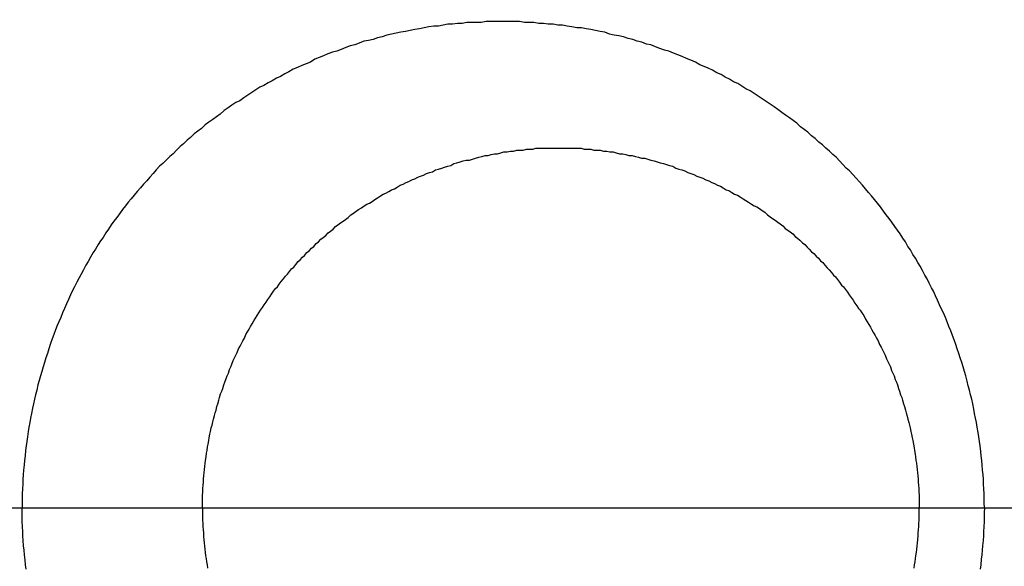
# Model space of a CAD drawing. Header units: millimetres. Extents: x -604189 to 881711, y -381903 to -7297.
# Tile 531 of 656: x -579626 to -579615, y -164030 to -164024. Entities that reach past the tile are written whole.
import ezdxf

# ---------------------------------------------------------------- set-up
doc = ezdxf.new("R2010")
doc.units = ezdxf.units.MM
doc.header["$LTSCALE"] = 100
for name, pattern in [('0.5_0.5', [1, 0.5, -0.5]), ('ACAD_ISO04W100', [30.5, 24, -3, 0.5, -3]), ('CENTER', [2, 1.25, -0.25, 0.25, -0.25])]:
    doc.linetypes.add(name, pattern=pattern)
doc.layers.get('Defpoints').update_dxf_attribs({"color": 30})
doc.layers.add('OPIS', color=7, linetype='Continuous')
doc.layers.add('strop osie', color=80, linetype='ACAD_ISO04W100', lineweight=5)
doc.styles.get("Standard").update_dxf_attribs({"font": 'romans.shx', "width": 0.5})
doc.dimstyles.new('1 50', dxfattribs={"dimtxt": 150, "dimasz": 80, "dimexe": 1, "dimexo": 1, "dimgap": 20, "dimtad": 1, "dimdec": 0, "dimlfac": 0.1, "dimtxsty": 'Standard', "dimblk": 'ARCHTICK', "dimcen": 200, "dimclrd": 2, "dimadec": 1, "dimazin": 0, "dimtfac": 1, "dimtdec": 0, "dimtmove": 0, "dimatfit": 3, "dimldrblk": 'ARCHTICK', "dimfxl": 120, "dimfxlon": 1, "dimtfill": 1, "dimarcsym": 0})

# ---------------------------------------------------------------- blocks, each defined once
blk = doc.blocks.new('_ArchTick')
at = {"layer": 'strop osie', "color": 0, "const_width": 0.15}
blk.add_lwpolyline([(-0.5, -0.5), (0.5, 0.5)], dxfattribs=at)
blk = doc.blocks.new('*D3294')
at = {"layer": 'Defpoints', "color": 0, "linetype": 'ByBlock', "lineweight": 5, "transparency": 16777216}
for p in [(-595783.126, -159420.303), (-593748.924, -159420.303), (-552118.935, -179940.303)]:
    blk.add_point(p, dxfattribs=at)
at = {"layer": 'OPIS', "color": 0, "linetype": 'Continuous', "lineweight": -2, "transparency": 16777216}
for p, q in [((-595723.126, -159420.303), (-595784.126, -159420.303)), ((-595723.126, -179940.303), (-595784.126, -179940.303))]:
    blk.add_line(p, q, dxfattribs=at)
at = {"layer": 'OPIS', "color": 2, "lineweight": -2, "transparency": 16777216}
blk.add_line((-595783.126, -179940.303), (-595783.126, -159420.303), dxfattribs=at)
at = {"layer": 'OPIS', "color": 2, "linetype": 'ByBlock', "lineweight": -2, "transparency": 16777216, "xscale": 80, "yscale": 80, "zscale": 80}
for p, rotation in [((-595783.126, -159420.303), 90), ((-595783.126, -179940.303), 270)]:
    blk.add_blockref('_ArchTick', p, dxfattribs=dict(at, rotation=rotation))
at = {"layer": 'OPIS', "color": 0, "linetype": 'ByBlock', "lineweight": 13, "transparency": 16777216, "insert": (-595878.126, -169680.303), "char_height": 150, "attachment_point": 5, "rotation": 90, "bg_fill": 3, "box_fill_scale": 1.1, "bg_fill_color": 256, "bg_fill_true_color": 13158600, "bg_fill_transparency": 0}
blk.add_mtext('2052', dxfattribs=at)

msp = doc.modelspace()

# ---------------------------------------------------------------- dimensions: what is measured, and where the dimension line sits
at = {"layer": 'OPIS', "color": 0, "linetype": 'ByBlock', "lineweight": 13}
dim = msp.add_linear_dim(base=(-595783.126, -159420.303), p1=(-552118.935, -179940.303), p2=(-593748.924, -159420.303), angle=90, dimstyle='1 50', override={"dimtmove": 1, "dimfxl": 60, "dimarcsym": 1}, dxfattribs=at)
dim.commit()
dim.dimension.update_dxf_attribs({"geometry": '*D3294', "text_midpoint": (-595878.126, -169680.303)})

# ---------------------------------------------------------------- next in the draw order: hatches: boundary and pattern name
at = {"layer": 'OPIS', "linetype": '0.5_0.5', "lineweight": 13}
h = msp.add_hatch(dxfattribs=at)
h.set_pattern_fill('ANSI37', color=0, scale=130)
h.set_pattern_definition([(45, (-597218.54, 256668.8), (-291.85832, 291.85832), []), (135, (-597218.54, 256668.8), (-291.85832, -291.85832), [])])
edge = h.paths.add_edge_path(flags=16)
edge.add_line((-570958.916, -168985.281), (-571058.916, -168985.281))
edge.add_line((-571058.916, -168985.281), (-572598.916, -168985.281))
edge.add_line((-572598.916, -168985.281), (-572598.915, -170470.3))
edge.add_line((-572598.915, -170470.3), (-570825.763, -170470.3))
edge.add_arc((-570508.916, -170339.099), 342.937, 180, 202.49364, ccw=False)
edge.add_arc((-570508.916, -170339.099), 342.937, 90, 180, ccw=False)
edge.add_line((-570508.916, -169996.163), (-570508.916, -169764.704))
edge.add_arc((-570058.916, -168985.281), 900, 180, 240, ccw=False)
edge = h.paths.add_edge_path(flags=17)
edge.add_line((-569358.915, -170085.281), (-569358.916, -168985.281))
edge.add_line((-569358.916, -168985.281), (-569358.917, -168985.281))
edge.add_line((-569358.917, -168985.281), (-569958.916, -168985.281))
edge.add_line((-569958.916, -168985.281), (-570058.916, -168985.281))
edge.add_line((-570058.916, -168985.281), (-570058.916, -168925.281))
edge.add_line((-570058.916, -168925.281), (-569958.916, -168925.281))
edge.add_line((-569958.916, -168925.281), (-569958.916, -168865.281))
edge.add_line((-569958.916, -168865.281), (-569358.916, -168865.281))
edge.add_line((-569358.916, -168865.281), (-569358.917, -166865.281))
edge.add_line((-569358.917, -166865.281), (-574098.917, -166865.286))
edge.add_line((-574098.917, -166865.286), (-574098.914, -171970.3))
edge.add_line((-574098.914, -171970.3), (-572608.913, -171970.3))
edge.add_line((-572608.913, -171970.3), (-571504.913, -170590.3))
edge.add_line((-571504.913, -170590.3), (-572718.915, -170590.3))
edge.add_line((-572718.915, -170590.3), (-572718.916, -168865.281))
edge.add_line((-572718.916, -168865.281), (-571058.916, -168865.281))
edge.add_line((-571058.916, -168865.281), (-571058.916, -168925.281))
edge.add_line((-571058.916, -168925.281), (-570958.916, -168925.281))
edge.add_line((-570958.916, -168925.281), (-570958.916, -168985.281))
edge.add_arc((-570058.916, -168985.281), 900, 180, 240)
edge.add_line((-570508.916, -169764.704), (-570508.916, -169996.163))
edge.add_arc((-570508.916, -170339.099), 342.937, 0, 90, ccw=False)
edge.add_arc((-570508.916, -170339.099), 342.937, 208.97989, 360, ccw=False)
edge.add_line((-570808.913, -170505.253), (-570808.913, -171171.086))
edge.add_arc((-570808.913, -171220.3), 49.214, 0, 90, ccw=False)
edge.add_arc((-570808.913, -171220.3), 49.214, 270, 360, ccw=False)
edge.add_line((-570808.913, -171269.514), (-570808.913, -171970.3))
edge.add_line((-570808.913, -171970.3), (-569358.914, -171970.3))
edge.add_line((-569358.914, -171970.3), (-569358.915, -170085.281))
h.paths.add_polyline_path([(-561118.924, -159870.303), (-590334.655, -159870.303), (-590334.655, -161470.303), (-562318.924, -161470.303), (-562318.924, -172095.292), (-561118.924, -172095.291), (-561118.924, -168350.303), (-552073.919, -168350.303), (-552073.92, -167150.303), (-561118.924, -167150.303)])
h.paths.add_polyline_path([(-572856.927, -169813.68), (-569451.07, -169813.68), (-569451.07, -169408.68), (-572856.927, -169408.68)], flags=16)
at = {"layer": 'OPIS', "linetype": 'ByBlock', "lineweight": 15}
h = msp.add_hatch(dxfattribs=at)
h.set_pattern_fill('ANSI37', color=0, scale=80, angle=45)
h.set_pattern_definition([(90, (-298582.96, 32475.8), (-254, 0), []), (180, (-298582.96, 32475.8), (-3e-14, -254), [])])
edge = h.paths.add_edge_path()
edge.add_arc((-579589.086, -167378.931), 50, 0, 90)
edge.add_line((-579589.086, -167328.931), (-579794.086, -167328.93))
edge.add_arc((-579794.086, -167378.93), 50, 89.9996, 180)
edge.add_line((-579844.086, -167378.93), (-579844.086, -167822.93))
edge.add_arc((-579794.086, -167822.93), 50, 180, 270)
edge.add_line((-579794.086, -167872.93), (-579589.085, -167872.931))
edge.add_arc((-579589.086, -167822.931), 50, 270.0014, 360)
edge.add_line((-579539.086, -167822.931), (-579539.086, -167378.931))
edge = h.paths.add_edge_path()
edge.add_arc((-579589.086, -167378.931), 50, 0, 90)
edge.add_line((-579589.086, -167328.931), (-579794.086, -167328.93))
edge.add_arc((-579794.086, -167378.93), 50, 89.9996, 180)
edge.add_line((-579844.086, -167378.93), (-579844.086, -167822.93))
edge.add_arc((-579794.086, -167822.93), 50, 180, 270)
edge.add_line((-579794.086, -167872.93), (-579589.085, -167872.931))
edge.add_arc((-579589.086, -167822.931), 50, 270.0014, 360)
edge.add_line((-579539.086, -167822.931), (-579539.086, -167378.931))
edge = h.paths.add_edge_path()
edge.add_line((-579899.087, -167300.93), (-579424.086, -167300.93))
edge.add_line((-579424.086, -167300.93), (-579424.086, -167900.93))
edge.add_line((-579424.086, -167900.93), (-579898.789, -167900.93))
edge.add_arc((-579899.086, -167892.935), 8, 180, 272.1285, ccw=False)
edge.add_line((-579907.086, -167892.935), (-579907.086, -167308.93))
edge.add_arc((-579899.086, -167308.93), 8, 90.0036, 180, ccw=False)
h.paths.add_polyline_path([(-581519.932, -164217.829), (-581520.004, -164223.092), (-581520.079, -164228.355), (-581520.156, -164233.617), (-581520.235, -164238.88), (-581520.318, -164244.143), (-581520.402, -164249.406), (-581520.489, -164254.669), (-581520.579, -164259.931), (-581520.671, -164265.194), (-581520.766, -164270.457), (-581520.863, -164275.719), (-581520.962, -164280.982), (-581521.064, -164286.244), (-581521.169, -164291.506), (-581521.276, -164296.769), (-581521.386, -164302.031), (-581521.498, -164307.293), (-581521.613, -164312.556), (-581521.73, -164317.818), (-581521.85, -164323.08), (-581521.972, -164328.342), (-581522.097, -164333.604), (-581522.225, -164338.866), (-581522.355, -164344.127), (-581522.488, -164349.389), (-581522.623, -164354.651), (-581522.76, -164359.913), (-581522.901, -164365.174), (-581523.043, -164370.436), (-581523.189, -164375.697), (-581523.337, -164380.958), (-581523.487, -164386.22), (-581523.64, -164391.481), (-581523.795, -164396.742), (-581523.953, -164402.003), (-581874.489, -164402.003), (-581874.664, -164396.198), (-581874.835, -164390.392), (-581875.003, -164384.587), (-581875.168, -164378.781), (-581875.329, -164372.976), (-581875.488, -164367.17), (-581875.643, -164361.364), (-581875.796, -164355.558), (-581875.945, -164349.752), (-581876.092, -164343.946), (-581876.235, -164338.14), (-581876.375, -164332.334), (-581876.512, -164326.527), (-581876.646, -164320.721), (-581876.777, -164314.914), (-581876.904, -164309.108), (-581877.029, -164303.301), (-581877.151, -164297.495), (-581877.269, -164291.688), (-581877.385, -164285.881), (-581877.497, -164280.074), (-581877.606, -164274.267), (-581877.713, -164268.461), (-581877.816, -164262.653), (-581877.916, -164256.846), (-581878.014, -164251.039), (-581878.108, -164245.232), (-581878.199, -164239.425), (-581878.287, -164233.618), (-581878.372, -164227.81), (-581878.454, -164222.003), (-581878.533, -164216.196), (-581878.609, -164210.388), (-581878.682, -164204.581), (-581878.751, -164198.773), (-581878.818, -164192.966), (-581878.881, -164187.158), (-581878.941, -164181.35), (-581878.997, -164175.543), (-581879.051, -164169.735), (-581879.101, -164163.927), (-581879.147, -164158.12), (-581879.191, -164152.312), (-581879.231, -164146.504), (-581879.267, -164140.696), (-581879.301, -164134.888), (-581879.332, -164129.081), (-581879.361, -164123.273), (-581879.388, -164117.465), (-581879.413, -164111.657), (-581879.437, -164105.849), (-581879.459, -164100.041), (-581879.475, -164094.233), (-581879.48, -164088.425), (-581879.472, -164082.617), (-581879.448, -164076.809), (-581879.406, -164071.002), (-581879.347, -164065.194), (-581879.269, -164059.387), (-581879.171, -164053.58), (-581879.054, -164047.773), (-581878.917, -164041.967), (-581878.759, -164036.161), (-581878.581, -164030.356), (-581878.381, -164024.551), (-581878.159, -164018.747), (-581877.914, -164012.944), (-581877.642, -164007.143), (-581877.341, -164001.342), (-581877.009, -163995.544), (-581876.642, -163989.748), (-581876.238, -163983.954), (-581875.795, -163978.163), (-581875.304, -163972.376), (-581874.753, -163966.594), (-581874.129, -163960.82), (-581873.419, -163955.056), (-581872.605, -163949.306), (-581871.67, -163943.574), (-581870.596, -163937.865), (-581869.362, -163932.188), (-581867.941, -163926.557), (-581866.302, -163920.987), (-581864.416, -163915.495), (-581862.246, -163910.11), (-581859.744, -163904.869), (-581856.869, -163899.824), (-581853.582, -163895.036), (-581849.851, -163890.591), (-581845.671, -163886.563), (-581841.105, -163882.977), (-581836.224, -163879.833), (-581831.097, -163877.106), (-581825.784, -163874.761), (-581820.336, -163872.759), (-581814.785, -163871.064), (-581809.154, -163869.636), (-581803.468, -163868.44), (-581797.747, -163867.44), (-581792, -163866.603), (-581786.235, -163865.9), (-581780.458, -163865.297), (-581774.674, -163864.778), (-581768.884, -163864.334), (-581763.088, -163863.958), (-581757.289, -163863.646), (-581751.486, -163863.39), (-581745.681, -163863.186), (-581739.874, -163863.026), (-581734.068, -163862.906), (-581728.26, -163862.819), (-581722.453, -163862.761), (-581716.645, -163862.725), (-581710.837, -163862.707), (-581705.029, -163862.7), (-581699.221, -163862.698), (-581693.958, -163862.699), (-581688.694, -163862.704), (-581683.431, -163862.718), (-581678.167, -163862.744), (-581672.904, -163862.788), (-581667.641, -163862.852), (-581662.379, -163862.942), (-581657.117, -163863.062), (-581651.856, -163863.215), (-581646.596, -163863.407), (-581641.337, -163863.64), (-581636.081, -163863.919), (-581630.828, -163864.249), (-581625.579, -163864.634), (-581620.334, -163865.078), (-581615.096, -163865.587), (-581609.864, -163866.17), (-581604.645, -163866.847), (-581599.442, -163867.642), (-581594.263, -163868.578), (-581589.115, -163869.676), (-581584.013, -163870.965), (-581578.971, -163872.474), (-581574.009, -163874.23), (-581569.153, -163876.259), (-581564.436, -163878.591), (-581559.896, -163881.253), (-581555.585, -163884.268), (-581551.554, -163887.652), (-581547.857, -163891.394), (-581544.534, -163895.471), (-581541.574, -163899.824), (-581538.952, -163904.387), (-581536.64, -163909.114), (-581534.606, -163913.968), (-581532.817, -163918.918), (-581531.241, -163923.939), (-581529.854, -163929.016), (-581528.636, -163934.137), (-581527.564, -163939.29), (-581526.619, -163944.467), (-581525.784, -163949.663), (-581525.048, -163954.875), (-581524.397, -163960.099), (-581523.818, -163965.33), (-581523.302, -163970.568), (-581522.84, -163975.811), (-581522.421, -163981.058), (-581522.037, -163986.308), (-581521.685, -163991.559), (-581521.363, -163996.813), (-581521.067, -164002.068), (-581520.796, -164007.324), (-581520.549, -164012.582), (-581520.322, -164017.84), (-581520.116, -164023.1), (-581519.928, -164028.36), (-581519.759, -164033.621), (-581519.607, -164038.882), (-581519.472, -164044.144), (-581519.354, -164049.406), (-581519.252, -164054.668), (-581519.166, -164059.931), (-581519.096, -164065.194), (-581519.041, -164070.457), (-581519.001, -164075.72), (-581518.976, -164080.984), (-581518.964, -164086.247), (-581518.964, -164091.51), (-581518.974, -164096.774), (-581518.991, -164102.037), (-581519.012, -164107.301), (-581519.034, -164112.564), (-581519.057, -164117.828), (-581519.081, -164123.091), (-581519.107, -164128.354), (-581519.135, -164133.618), (-581519.165, -164138.881), (-581519.197, -164144.144), (-581519.232, -164149.408), (-581519.269, -164154.671), (-581519.31, -164159.934), (-581519.353, -164165.198), (-581519.399, -164170.461), (-581519.447, -164175.724), (-581519.498, -164180.987), (-581519.552, -164186.25), (-581519.609, -164191.513), (-581519.668, -164196.777), (-581519.73, -164202.04), (-581519.795, -164207.303), (-581519.862, -164212.566)])
h.paths.add_polyline_path([(-582118.924, -164407.051), (-579418.924, -164407.051), (-579418.924, -162910.783), (-582118.924, -162910.783)])
h.paths.add_polyline_path([(-581950.717, -164839.225), (-581944.91, -164839.127), (-581939.103, -164839.033), (-581933.295, -164838.942), (-581927.488, -164838.854), (-581921.681, -164838.769), (-581915.873, -164838.687), (-581910.066, -164838.608), (-581904.259, -164838.532), (-581898.451, -164838.459), (-581892.644, -164838.39), (-581886.836, -164838.323), (-581881.028, -164838.26), (-581875.221, -164838.2), (-581869.413, -164838.144), (-581863.605, -164838.09), (-581857.798, -164838.04), (-581851.99, -164837.994), (-581846.182, -164837.95), (-581840.374, -164837.91), (-581834.567, -164837.874), (-581828.759, -164837.84), (-581822.951, -164837.809), (-581817.143, -164837.78), (-581811.335, -164837.753), (-581805.527, -164837.728), (-581799.719, -164837.704), (-581793.912, -164837.682), (-581788.104, -164837.666), (-581782.296, -164837.661), (-581776.488, -164837.669), (-581770.68, -164837.693), (-581764.872, -164837.735), (-581759.065, -164837.794), (-581753.257, -164837.872), (-581747.45, -164837.97), (-581741.643, -164838.087), (-581735.837, -164838.224), (-581730.031, -164838.382), (-581724.226, -164838.56), (-581718.422, -164838.76), (-581712.618, -164838.982), (-581706.815, -164839.227), (-581701.013, -164839.499), (-581695.213, -164839.8), (-581689.415, -164840.132), (-581683.618, -164840.499), (-581677.825, -164840.903), (-581672.034, -164841.346), (-581666.246, -164841.837), (-581660.465, -164842.388), (-581654.691, -164843.012), (-581648.927, -164843.722), (-581643.176, -164844.536), (-581637.444, -164845.471), (-581631.736, -164846.545), (-581626.059, -164847.779), (-581620.428, -164849.2), (-581614.858, -164850.839), (-581609.366, -164852.725), (-581603.98, -164854.895), (-581598.739, -164857.397), (-581593.694, -164860.272), (-581588.906, -164863.559), (-581584.462, -164867.29), (-581580.433, -164871.47), (-581576.847, -164876.036), (-581573.704, -164880.917), (-581570.976, -164886.044), (-581568.631, -164891.357), (-581566.63, -164896.805), (-581564.934, -164902.356), (-581563.507, -164907.987), (-581562.31, -164913.673), (-581561.31, -164919.394), (-581560.474, -164925.141), (-581559.77, -164930.906), (-581559.168, -164936.683), (-581558.648, -164942.467), (-581558.204, -164948.257), (-581557.829, -164954.053), (-581557.516, -164959.852), (-581557.261, -164965.655), (-581557.056, -164971.46), (-581556.897, -164977.267), (-581556.776, -164983.073), (-581556.69, -164988.881), (-581556.631, -164994.688), (-581556.596, -165000.496), (-581556.577, -165006.304), (-581556.57, -165012.112), (-581556.569, -165017.92), (-581556.57, -165023.183), (-581556.575, -165028.447), (-581556.588, -165033.71), (-581556.615, -165038.974), (-581556.658, -165044.237), (-581556.723, -165049.5), (-581556.813, -165054.762), (-581556.932, -165060.024), (-581557.086, -165065.285), (-581557.277, -165070.545), (-581557.51, -165075.804), (-581557.79, -165081.06), (-581558.119, -165086.313), (-581558.504, -165091.562), (-581558.949, -165096.807), (-581559.458, -165102.045), (-581560.04, -165107.276), (-581560.717, -165112.496), (-581561.513, -165117.699), (-581562.448, -165122.878), (-581563.547, -165128.026), (-581564.836, -165133.128), (-581566.345, -165138.17), (-581568.1, -165143.132), (-581570.129, -165147.988), (-581572.461, -165152.705), (-581575.123, -165157.245), (-581578.139, -165161.556), (-581581.522, -165165.587), (-581585.265, -165169.284), (-581589.342, -165172.607), (-581593.694, -165175.567), (-581598.257, -165178.189), (-581602.985, -165180.501), (-581607.838, -165182.535), (-581612.788, -165184.324), (-581617.81, -165185.9), (-581622.887, -165187.287), (-581628.007, -165188.505), (-581633.16, -165189.577), (-581638.337, -165190.522), (-581643.534, -165191.357), (-581648.746, -165192.093), (-581653.969, -165192.744), (-581659.201, -165193.323), (-581664.439, -165193.839), (-581669.682, -165194.301), (-581674.929, -165194.72), (-581680.178, -165195.104), (-581685.43, -165195.456), (-581690.683, -165195.778), (-581695.938, -165196.074), (-581701.195, -165196.345), (-581706.452, -165196.592), (-581711.711, -165196.819), (-581716.97, -165197.025), (-581722.23, -165197.213), (-581727.491, -165197.382), (-581732.752, -165197.534), (-581738.014, -165197.669), (-581743.276, -165197.787), (-581748.539, -165197.889), (-581753.801, -165197.975), (-581759.064, -165198.045), (-581764.327, -165198.1), (-581769.591, -165198.14), (-581774.854, -165198.165), (-581780.118, -165198.177), (-581785.381, -165198.177), (-581790.644, -165198.167), (-581795.908, -165198.15), (-581801.171, -165198.129), (-581806.435, -165198.107), (-581811.698, -165198.084), (-581816.961, -165198.06), (-581822.225, -165198.034), (-581827.488, -165198.006), (-581832.752, -165197.976), (-581838.015, -165197.944), (-581843.278, -165197.909), (-581848.541, -165197.872), (-581853.805, -165197.831), (-581859.068, -165197.788), (-581864.331, -165197.742), (-581869.594, -165197.694), (-581874.858, -165197.643), (-581880.121, -165197.589), (-581885.384, -165197.532), (-581890.647, -165197.473), (-581895.91, -165197.411), (-581901.173, -165197.346), (-581906.436, -165197.279), (-581911.699, -165197.209), (-581916.962, -165197.137), (-581922.225, -165197.062), (-581927.488, -165196.985), (-581932.751, -165196.906), (-581938.014, -165196.823), (-581943.276, -165196.739), (-581948.539, -165196.652), (-581953.802, -165196.562), (-581959.064, -165196.47), (-581964.327, -165196.375), (-581969.59, -165196.278), (-581974.852, -165196.179), (-581980.115, -165196.077), (-581985.377, -165195.972), (-581990.639, -165195.865), (-581995.902, -165195.755), (-582001.164, -165195.643), (-582006.426, -165195.528), (-582011.688, -165195.411), (-582016.95, -165195.291), (-582022.212, -165195.169), (-582027.474, -165195.044), (-582032.736, -165194.916), (-582037.998, -165194.786), (-582043.26, -165194.653), (-582048.521, -165194.518), (-582053.783, -165194.381), (-582059.045, -165194.24), (-582064.306, -165194.098), (-582069.568, -165193.952), (-582074.829, -165193.804), (-582080.09, -165193.654), (-582085.351, -165193.501), (-582090.613, -165193.346), (-582095.874, -165193.188), (-582095.874, -164842.652), (-582090.068, -164842.477), (-582084.263, -164842.306), (-582078.457, -164842.138), (-582072.652, -164841.973), (-582066.846, -164841.812), (-582061.04, -164841.653), (-582055.235, -164841.498), (-582049.429, -164841.345), (-582043.623, -164841.196), (-582037.817, -164841.049), (-582032.01, -164840.906), (-582026.204, -164840.766), (-582020.398, -164840.629), (-582014.591, -164840.495), (-582008.785, -164840.364), (-582002.978, -164840.237), (-581997.172, -164840.112), (-581991.365, -164839.99), (-581985.558, -164839.872), (-581979.752, -164839.756), (-581973.945, -164839.644), (-581968.138, -164839.535), (-581962.331, -164839.428), (-581956.524, -164839.325)])
edge = h.paths.add_edge_path()
edge.add_arc((-581748.924, -162268.543), 50, 0, 90.0004)
edge.add_line((-581748.924, -162218.543), (-581953.924, -162218.545))
edge.add_arc((-581953.924, -162268.545), 50, 90.0009, 180)
edge.add_line((-582003.924, -162268.545), (-582003.924, -162712.545))
edge.add_arc((-581953.924, -162712.545), 50, 180, 270.0022)
edge.add_line((-581953.922, -162762.545), (-581748.923, -162762.543))
edge.add_arc((-581748.924, -162712.543), 50, 270.0009, 360)
edge.add_line((-581698.924, -162712.543), (-581698.924, -162268.543))
edge = h.paths.add_edge_path()
edge.add_arc((-581748.924, -161668.543), 50, 0, 90.0004)
edge.add_line((-581748.924, -161618.543), (-581953.924, -161618.545))
edge.add_arc((-581953.924, -161668.545), 50, 90.0009, 180)
edge.add_line((-582003.924, -161668.545), (-582003.924, -162112.545))
edge.add_arc((-581953.924, -162112.545), 50, 180, 270.0022)
edge.add_line((-581953.922, -162162.545), (-581748.923, -162162.543))
edge.add_arc((-581748.924, -162112.543), 50, 270.0009, 360)
edge.add_line((-581698.924, -162112.543), (-581698.924, -161668.543))
h.paths.add_polyline_path([(-582118.924, -162790.543), (-579418.924, -162790.543), (-579418.924, -161590.543), (-582118.924, -161590.543)])
edge = h.paths.add_edge_path()
edge.add_arc((-579794.086, -168270.003), 50, 89.9996, 180)
edge.add_line((-579844.086, -168270.003), (-579844.086, -168714.003))
edge.add_arc((-579794.086, -168714.003), 50, 180, 270)
edge.add_line((-579794.086, -168764.003), (-579589.085, -168764.004))
edge.add_arc((-579589.086, -168714.004), 50, 270.0014, 360)
edge.add_line((-579539.086, -168714.004), (-579539.086, -168270.004))
edge.add_arc((-579589.086, -168270.004), 50, 0, 90)
edge.add_line((-579589.086, -168220.004), (-579794.086, -168220.003))
edge = h.paths.add_edge_path()
edge.add_arc((-579589.086, -169161.078), 50, 0, 90)
edge.add_line((-579589.086, -169111.078), (-579794.086, -169111.076))
edge.add_arc((-579794.086, -169161.076), 50, 89.9996, 180)
edge.add_line((-579844.086, -169161.076), (-579844.086, -169605.076))
edge.add_arc((-579794.086, -169605.076), 50, 180, 270)
edge.add_line((-579794.086, -169655.076), (-579589.085, -169655.078))
edge.add_arc((-579589.086, -169605.078), 50, 270.0014, 360)
edge.add_line((-579539.086, -169605.078), (-579539.086, -169161.078))
edge = h.paths.add_edge_path()
edge.add_arc((-579794.086, -170052.15), 50, 89.9996, 180)
edge.add_line((-579844.086, -170052.15), (-579844.086, -170496.15))
edge.add_arc((-579794.086, -170496.15), 50, 180, 270)
edge.add_line((-579794.086, -170546.15), (-579589.085, -170546.151))
edge.add_arc((-579589.086, -170496.151), 50, 270.0014, 360)
edge.add_line((-579539.086, -170496.151), (-579539.086, -170052.151))
edge.add_arc((-579589.086, -170052.151), 50, 0, 90)
edge.add_line((-579589.086, -170002.151), (-579794.086, -170002.15))
edge = h.paths.add_edge_path()
edge.add_arc((-579794.086, -170943.223), 50, 89.9996, 180)
edge.add_line((-579844.086, -170943.223), (-579844.086, -171387.223))
edge.add_arc((-579794.086, -171387.223), 50, 180, 270)
edge.add_line((-579794.086, -171437.223), (-579589.085, -171437.224))
edge.add_arc((-579589.086, -171387.224), 50, 270.0014, 360)
edge.add_line((-579539.086, -171387.224), (-579539.086, -170943.224))
edge.add_arc((-579589.086, -170943.224), 50, 0, 90)
edge.add_line((-579589.086, -170893.224), (-579794.086, -170893.223))
h.paths.add_polyline_path([(-579418.924, -164527.291), (-582118.924, -164527.291), (-582118.924, -171970.3), (-579418.924, -171970.3)])

# ---------------------------------------------------------------- next in the draw order: linework, layer by layer
at = {"color": 0}
for points in [[(-579615.027, -164029.4, 0), (-579615.028, -164029.34, 0), (-579615.029, -164029.29, 0), (-579615.03, -164029.24, 0), (-579615.033, -164029.19, 0), (-579615.035, -164029.13, 0), (-579615.038, -164029.08, 0), (-579615.042, -164029.03, 0), (-579615.046, -164028.98, 0), (-579615.051, -164028.92, 0), (-579615.056, -164028.87, 0), (-579615.061, -164028.82, 0), (-579615.068, -164028.77, 0), (-579615.074, -164028.71, 0), (-579615.081, -164028.66, 0), (-579615.089, -164028.61, 0), (-579615.097, -164028.56, 0), (-579615.106, -164028.5, 0), (-579615.115, -164028.45, 0), (-579615.125, -164028.4, 0), (-579615.135, -164028.35, 0), (-579615.145, -164028.3, 0), (-579615.157, -164028.24, 0), (-579615.168, -164028.19, 0), (-579615.18, -164028.14, 0), (-579615.193, -164028.09, 0), (-579615.206, -164028.04, 0), (-579615.22, -164027.99, 0), (-579615.234, -164027.93, 0), (-579615.248, -164027.88, 0), (-579615.264, -164027.83, 0), (-579615.279, -164027.78, 0), (-579615.295, -164027.73, 0), (-579615.312, -164027.68, 0), (-579615.329, -164027.63, 0), (-579615.346, -164027.58, 0), (-579615.364, -164027.53, 0), (-579615.383, -164027.48, 0), (-579615.402, -164027.43, 0), (-579615.421, -164027.38, 0), (-579615.441, -164027.33, 0), (-579615.461, -164027.28, 0), (-579615.482, -164027.23, 0), (-579615.503, -164027.19, 0), (-579615.525, -164027.14, 0), (-579615.547, -164027.09, 0), (-579615.57, -164027.04, 0), (-579615.593, -164026.99, 0), (-579615.617, -164026.95, 0), (-579615.641, -164026.9, 0), (-579615.665, -164026.85, 0), (-579615.69, -164026.81, 0), (-579615.716, -164026.76, 0), (-579615.742, -164026.71, 0), (-579615.768, -164026.67, 0), (-579615.795, -164026.62, 0), (-579615.822, -164026.58, 0), (-579615.85, -164026.53, 0), (-579615.878, -164026.49, 0), (-579615.906, -164026.44, 0), (-579615.935, -164026.4, 0), (-579615.965, -164026.35, 0), (-579615.995, -164026.31, 0), (-579616.025, -164026.27, 0), (-579616.056, -164026.22, 0), (-579616.087, -164026.18, 0), (-579616.118, -164026.14, 0), (-579616.15, -164026.1, 0), (-579616.183, -164026.05, 0), (-579616.215, -164026.01, 0), (-579616.248, -164025.97, 0), (-579616.282, -164025.93, 0), (-579616.316, -164025.89, 0), (-579616.35, -164025.85, 0), (-579616.385, -164025.81, 0), (-579616.42, -164025.77, 0), (-579616.455, -164025.73, 0), (-579616.491, -164025.69, 0), (-579616.527, -164025.65, 0), (-579616.564, -164025.62, 0), (-579616.601, -164025.58, 0), (-579616.638, -164025.54, 0), (-579616.676, -164025.5, 0), (-579616.714, -164025.47, 0), (-579616.752, -164025.43, 0), (-579616.791, -164025.4, 0), (-579616.83, -164025.36, 0), (-579616.87, -164025.33, 0), (-579616.909, -164025.29, 0), (-579616.949, -164025.26, 0), (-579616.99, -164025.22, 0), (-579617.031, -164025.19, 0), (-579617.072, -164025.16, 0), (-579617.113, -164025.12, 0), (-579617.155, -164025.09, 0), (-579617.197, -164025.06, 0), (-579617.239, -164025.03, 0), (-579617.282, -164025, 0), (-579617.325, -164024.97, 0), (-579617.368, -164024.94, 0), (-579617.412, -164024.91, 0), (-579617.456, -164024.88, 0), (-579617.5, -164024.85, 0), (-579617.545, -164024.82, 0), (-579617.589, -164024.79, 0), (-579617.634, -164024.76, 0), (-579617.68, -164024.74, 0), (-579617.725, -164024.71, 0), (-579617.771, -164024.68, 0), (-579617.817, -164024.66, 0), (-579617.864, -164024.63, 0), (-579617.91, -164024.61, 0), (-579617.957, -164024.58, 0), (-579618.004, -164024.56, 0), (-579618.051, -164024.53, 0), (-579618.099, -164024.51, 0), (-579618.147, -164024.49, 0), (-579618.195, -164024.47, 0), (-579618.243, -164024.44, 0), (-579618.292, -164024.42, 0), (-579618.34, -164024.4, 0), (-579618.389, -164024.38, 0), (-579618.438, -164024.36, 0), (-579618.488, -164024.34, 0), (-579618.537, -164024.32, 0), (-579618.587, -164024.31, 0), (-579618.637, -164024.29, 0), (-579618.687, -164024.27, 0), (-579618.737, -164024.25, 0), (-579618.788, -164024.24, 0), (-579618.838, -164024.22, 0), (-579618.889, -164024.21, 0), (-579618.94, -164024.19, 0), (-579618.991, -164024.18, 0), (-579619.043, -164024.16, 0), (-579619.094, -164024.15, 0), (-579619.146, -164024.14, 0), (-579619.197, -164024.13, 0), (-579619.249, -164024.11, 0), (-579619.301, -164024.1, 0), (-579619.354, -164024.09, 0), (-579619.406, -164024.08, 0), (-579619.458, -164024.07, 0), (-579619.511, -164024.06, 0), (-579619.563, -164024.06, 0), (-579619.616, -164024.05, 0), (-579619.668, -164024.04, 0), (-579619.721, -164024.03, 0), (-579619.774, -164024.03, 0), (-579619.827, -164024.02, 0), (-579619.88, -164024.02, 0), (-579619.933, -164024.01, 0), (-579619.986, -164024.01, 0), (-579620.039, -164024, 0), (-579620.093, -164024, 0), (-579620.146, -164024, 0), (-579620.199, -164023.99, 0), (-579620.252, -164023.99, 0), (-579620.306, -164023.99, 0), (-579620.359, -164023.99, 0), (-579620.412, -164023.99, 0), (-579620.466, -164023.99, 0), (-579620.519, -164023.99, 0), (-579620.572, -164023.99, 0), (-579620.625, -164024, 0), (-579620.679, -164024, 0), (-579620.732, -164024, 0), (-579620.785, -164024, 0), (-579620.838, -164024.01, 0), (-579620.891, -164024.01, 0), (-579620.944, -164024.02, 0), (-579620.997, -164024.02, 0), (-579621.05, -164024.03, 0), (-579621.103, -164024.04, 0), (-579621.155, -164024.04, 0), (-579621.208, -164024.05, 0), (-579621.26, -164024.06, 0), (-579621.313, -164024.07, 0), (-579621.365, -164024.08, 0), (-579621.417, -164024.09, 0), (-579621.469, -164024.1, 0), (-579621.521, -164024.11, 0), (-579621.573, -164024.12, 0), (-579621.625, -164024.13, 0), (-579621.677, -164024.14, 0), (-579621.728, -164024.16, 0), (-579621.779, -164024.17, 0), (-579621.83, -164024.19, 0), (-579621.881, -164024.2, 0), (-579621.932, -164024.21, 0), (-579621.983, -164024.23, 0), (-579622.033, -164024.25, 0), (-579622.083, -164024.26, 0), (-579622.133, -164024.28, 0), (-579622.183, -164024.3, 0), (-579622.233, -164024.32, 0), (-579622.282, -164024.33, 0), (-579622.332, -164024.35, 0), (-579622.381, -164024.37, 0), (-579622.43, -164024.39, 0), (-579622.478, -164024.41, 0), (-579622.527, -164024.44, 0), (-579622.575, -164024.46, 0), (-579622.623, -164024.48, 0), (-579622.671, -164024.5, 0), (-579622.718, -164024.52, 0), (-579622.766, -164024.55, 0), (-579622.813, -164024.57, 0), (-579622.859, -164024.6, 0), (-579622.906, -164024.62, 0), (-579622.952, -164024.65, 0), (-579622.998, -164024.67, 0), (-579623.044, -164024.7, 0), (-579623.09, -164024.72, 0), (-579623.135, -164024.75, 0), (-579623.18, -164024.78, 0), (-579623.225, -164024.81, 0), (-579623.269, -164024.84, 0), (-579623.313, -164024.87, 0), (-579623.357, -164024.89, 0), (-579623.401, -164024.92, 0), (-579623.444, -164024.95, 0), (-579623.487, -164024.98, 0), (-579623.53, -164025.02, 0), (-579623.572, -164025.05, 0), (-579623.614, -164025.08, 0), (-579623.656, -164025.11, 0), (-579623.697, -164025.14, 0), (-579623.738, -164025.18, 0), (-579623.779, -164025.21, 0), (-579623.819, -164025.24, 0), (-579623.86, -164025.28, 0), (-579623.899, -164025.31, 0), (-579623.939, -164025.35, 0), (-579623.978, -164025.38, 0), (-579624.017, -164025.42, 0), (-579624.055, -164025.46, 0), (-579624.093, -164025.49, 0), (-579624.131, -164025.53, 0), (-579624.168, -164025.57, 0), (-579624.205, -164025.6, 0), (-579624.242, -164025.64, 0), (-579624.278, -164025.68, 0), (-579624.314, -164025.72, 0), (-579624.349, -164025.76, 0), (-579624.384, -164025.8, 0), (-579624.419, -164025.84, 0), (-579624.453, -164025.88, 0), (-579624.487, -164025.92, 0), (-579624.52, -164025.96, 0), (-579624.554, -164026, 0), (-579624.586, -164026.04, 0), (-579624.619, -164026.08, 0), (-579624.651, -164026.13, 0), (-579624.682, -164026.17, 0), (-579624.713, -164026.21, 0), (-579624.744, -164026.25, 0), (-579624.774, -164026.3, 0), (-579624.804, -164026.34, 0), (-579624.833, -164026.39, 0), (-579624.862, -164026.43, 0), (-579624.89, -164026.47, 0), (-579624.918, -164026.52, 0), (-579624.946, -164026.56, 0), (-579624.973, -164026.61, 0), (-579625, -164026.66, 0), (-579625.026, -164026.7, 0), (-579625.052, -164026.75, 0), (-579625.077, -164026.8, 0), (-579625.102, -164026.84, 0), (-579625.127, -164026.89, 0), (-579625.151, -164026.94, 0), (-579625.174, -164026.98, 0), (-579625.197, -164027.03, 0), (-579625.22, -164027.08, 0), (-579625.242, -164027.13, 0), (-579625.264, -164027.18, 0), (-579625.285, -164027.23, 0), (-579625.305, -164027.28, 0), (-579625.326, -164027.33, 0), (-579625.345, -164027.37, 0), (-579625.365, -164027.42, 0), (-579625.384, -164027.47, 0), (-579625.402, -164027.52, 0), (-579625.42, -164027.57, 0), (-579625.437, -164027.63, 0), (-579625.454, -164027.68, 0), (-579625.471, -164027.73, 0), (-579625.487, -164027.78, 0), (-579625.502, -164027.83, 0), (-579625.517, -164027.88, 0), (-579625.532, -164027.93, 0), (-579625.546, -164027.98, 0), (-579625.559, -164028.03, 0), (-579625.572, -164028.09, 0), (-579625.585, -164028.14, 0), (-579625.597, -164028.19, 0), (-579625.609, -164028.24, 0), (-579625.62, -164028.29, 0), (-579625.63, -164028.35, 0), (-579625.64, -164028.4, 0), (-579625.65, -164028.45, 0), (-579625.659, -164028.5, 0), (-579625.668, -164028.55, 0), (-579625.676, -164028.61, 0), (-579625.683, -164028.66, 0), (-579625.691, -164028.71, 0), (-579625.697, -164028.76, 0), (-579625.703, -164028.82, 0), (-579625.709, -164028.87, 0), (-579625.714, -164028.92, 0), (-579625.718, -164028.98, 0), (-579625.722, -164029.03, 0), (-579625.726, -164029.08, 0), (-579625.729, -164029.13, 0), (-579625.731, -164029.19, 0), (-579625.733, -164029.24, 0), (-579625.735, -164029.29, 0), (-579625.736, -164029.34, 0), (-579625.736, -164029.4, 0)], [(-579623.728, -164029.4, 0), (-579623.728, -164029.36, 0), (-579623.728, -164029.33, 0), (-579623.727, -164029.29, 0), (-579623.726, -164029.26, 0), (-579623.724, -164029.22, 0), (-579623.723, -164029.18, 0), (-579623.721, -164029.15, 0), (-579623.718, -164029.11, 0), (-579623.715, -164029.08, 0), (-579623.712, -164029.04, 0), (-579623.709, -164029.01, 0), (-579623.705, -164028.97, 0), (-579623.701, -164028.94, 0), (-579623.697, -164028.9, 0), (-579623.693, -164028.87, 0), (-579623.688, -164028.83, 0), (-579623.682, -164028.79, 0), (-579623.677, -164028.76, 0), (-579623.671, -164028.72, 0), (-579623.665, -164028.69, 0), (-579623.659, -164028.65, 0), (-579623.652, -164028.62, 0), (-579623.645, -164028.58, 0), (-579623.637, -164028.55, 0), (-579623.63, -164028.51, 0), (-579623.622, -164028.48, 0), (-579623.614, -164028.44, 0), (-579623.605, -164028.41, 0), (-579623.596, -164028.37, 0), (-579623.587, -164028.34, 0), (-579623.577, -164028.31, 0), (-579623.568, -164028.27, 0), (-579623.558, -164028.24, 0), (-579623.547, -164028.2, 0), (-579623.537, -164028.17, 0), (-579623.526, -164028.13, 0), (-579623.514, -164028.1, 0), (-579623.503, -164028.07, 0), (-579623.491, -164028.03, 0), (-579623.479, -164028, 0), (-579623.466, -164027.96, 0), (-579623.454, -164027.93, 0), (-579623.44, -164027.9, 0), (-579623.427, -164027.86, 0), (-579623.414, -164027.83, 0), (-579623.4, -164027.8, 0), (-579623.385, -164027.76, 0), (-579623.371, -164027.73, 0), (-579623.356, -164027.7, 0), (-579623.341, -164027.67, 0), (-579623.326, -164027.63, 0), (-579623.31, -164027.6, 0), (-579623.294, -164027.57, 0), (-579623.278, -164027.54, 0), (-579623.261, -164027.51, 0), (-579623.245, -164027.47, 0), (-579623.228, -164027.44, 0), (-579623.21, -164027.41, 0), (-579623.193, -164027.38, 0), (-579623.175, -164027.35, 0), (-579623.156, -164027.32, 0), (-579623.138, -164027.29, 0), (-579623.119, -164027.26, 0), (-579623.1, -164027.23, 0), (-579623.081, -164027.2, 0), (-579623.061, -164027.17, 0), (-579623.041, -164027.14, 0), (-579623.021, -164027.11, 0), (-579623.001, -164027.08, 0), (-579622.98, -164027.05, 0), (-579622.959, -164027.02, 0), (-579622.938, -164026.99, 0), (-579622.917, -164026.96, 0), (-579622.895, -164026.94, 0), (-579622.873, -164026.91, 0), (-579622.851, -164026.88, 0), (-579622.828, -164026.85, 0), (-579622.806, -164026.82, 0), (-579622.783, -164026.8, 0), (-579622.76, -164026.77, 0), (-579622.736, -164026.74, 0), (-579622.713, -164026.72, 0), (-579622.689, -164026.69, 0), (-579622.665, -164026.66, 0), (-579622.64, -164026.64, 0), (-579622.616, -164026.61, 0), (-579622.591, -164026.59, 0), (-579622.566, -164026.56, 0), (-579622.54, -164026.54, 0), (-579622.515, -164026.51, 0), (-579622.489, -164026.49, 0), (-579622.463, -164026.46, 0), (-579622.437, -164026.44, 0), (-579622.41, -164026.41, 0), (-579622.384, -164026.39, 0), (-579622.357, -164026.37, 0), (-579622.33, -164026.34, 0), (-579622.303, -164026.32, 0), (-579622.275, -164026.3, 0), (-579622.248, -164026.27, 0), (-579622.22, -164026.25, 0), (-579622.192, -164026.23, 0), (-579622.163, -164026.21, 0), (-579622.135, -164026.19, 0), (-579622.106, -164026.17, 0), (-579622.077, -164026.14, 0), (-579622.048, -164026.12, 0), (-579622.019, -164026.1, 0), (-579621.99, -164026.08, 0), (-579621.96, -164026.06, 0), (-579621.93, -164026.04, 0), (-579621.9, -164026.02, 0), (-579621.87, -164026.01, 0), (-579621.84, -164025.99, 0), (-579621.81, -164025.97, 0), (-579621.779, -164025.95, 0), (-579621.748, -164025.93, 0), (-579621.717, -164025.91, 0), (-579621.686, -164025.9, 0), (-579621.655, -164025.88, 0), (-579621.623, -164025.86, 0), (-579621.591, -164025.85, 0), (-579621.56, -164025.83, 0), (-579621.528, -164025.81, 0), (-579621.496, -164025.8, 0), (-579621.463, -164025.78, 0), (-579621.431, -164025.77, 0), (-579621.399, -164025.75, 0), (-579621.366, -164025.74, 0), (-579621.333, -164025.72, 0), (-579621.3, -164025.71, 0), (-579621.267, -164025.7, 0), (-579621.234, -164025.68, 0), (-579621.201, -164025.67, 0), (-579621.167, -164025.66, 0), (-579621.134, -164025.64, 0), (-579621.1, -164025.63, 0), (-579621.066, -164025.62, 0), (-579621.033, -164025.61, 0), (-579620.999, -164025.6, 0), (-579620.965, -164025.59, 0), (-579620.93, -164025.57, 0), (-579620.896, -164025.56, 0), (-579620.862, -164025.55, 0), (-579620.827, -164025.54, 0), (-579620.793, -164025.53, 0), (-579620.758, -164025.53, 0), (-579620.724, -164025.52, 0), (-579620.689, -164025.51, 0), (-579620.654, -164025.5, 0), (-579620.619, -164025.49, 0), (-579620.584, -164025.48, 0), (-579620.549, -164025.48, 0), (-579620.514, -164025.47, 0), (-579620.479, -164025.46, 0), (-579620.444, -164025.46, 0), (-579620.408, -164025.45, 0), (-579620.373, -164025.44, 0), (-579620.337, -164025.44, 0), (-579620.302, -164025.43, 0), (-579620.266, -164025.43, 0), (-579620.231, -164025.42, 0), (-579620.195, -164025.42, 0), (-579620.16, -164025.42, 0), (-579620.124, -164025.41, 0), (-579620.088, -164025.41, 0), (-579620.053, -164025.41, 0), (-579620.017, -164025.4, 0), (-579619.981, -164025.4, 0), (-579619.945, -164025.4, 0), (-579619.91, -164025.4, 0), (-579619.874, -164025.4, 0), (-579619.838, -164025.4, 0), (-579619.802, -164025.4, 0), (-579619.766, -164025.4, 0), (-579619.73, -164025.4, 0), (-579619.695, -164025.4, 0), (-579619.659, -164025.4, 0), (-579619.623, -164025.4, 0), (-579619.587, -164025.4, 0), (-579619.551, -164025.4, 0), (-579619.515, -164025.4, 0), (-579619.48, -164025.41, 0), (-579619.444, -164025.41, 0), (-579619.408, -164025.41, 0), (-579619.372, -164025.42, 0), (-579619.337, -164025.42, 0), (-579619.301, -164025.42, 0), (-579619.265, -164025.43, 0), (-579619.23, -164025.43, 0), (-579619.194, -164025.44, 0), (-579619.159, -164025.44, 0), (-579619.123, -164025.45, 0), (-579619.088, -164025.46, 0), (-579619.052, -164025.46, 0), (-579619.017, -164025.47, 0), (-579618.982, -164025.48, 0), (-579618.946, -164025.48, 0), (-579618.911, -164025.49, 0), (-579618.876, -164025.5, 0), (-579618.841, -164025.51, 0), (-579618.806, -164025.51, 0), (-579618.771, -164025.52, 0), (-579618.737, -164025.53, 0), (-579618.702, -164025.54, 0), (-579618.667, -164025.55, 0), (-579618.633, -164025.56, 0), (-579618.598, -164025.57, 0), (-579618.564, -164025.58, 0), (-579618.53, -164025.59, 0), (-579618.495, -164025.6, 0), (-579618.461, -164025.62, 0), (-579618.427, -164025.63, 0), (-579618.394, -164025.64, 0), (-579618.36, -164025.65, 0), (-579618.326, -164025.67, 0), (-579618.293, -164025.68, 0), (-579618.259, -164025.69, 0), (-579618.226, -164025.71, 0), (-579618.193, -164025.72, 0), (-579618.16, -164025.73, 0), (-579618.127, -164025.75, 0), (-579618.094, -164025.76, 0), (-579618.061, -164025.78, 0), (-579618.029, -164025.79, 0), (-579617.997, -164025.81, 0), (-579617.964, -164025.82, 0), (-579617.932, -164025.84, 0), (-579617.9, -164025.86, 0), (-579617.869, -164025.87, 0), (-579617.837, -164025.89, 0), (-579617.806, -164025.91, 0), (-579617.774, -164025.92, 0), (-579617.743, -164025.94, 0), (-579617.712, -164025.96, 0), (-579617.681, -164025.98, 0), (-579617.651, -164026, 0), (-579617.62, -164026.02, 0), (-579617.59, -164026.04, 0), (-579617.56, -164026.05, 0), (-579617.53, -164026.07, 0), (-579617.5, -164026.09, 0), (-579617.471, -164026.11, 0), (-579617.442, -164026.14, 0), (-579617.412, -164026.16, 0), (-579617.384, -164026.18, 0), (-579617.355, -164026.2, 0), (-579617.326, -164026.22, 0), (-579617.298, -164026.24, 0), (-579617.27, -164026.26, 0), (-579617.242, -164026.29, 0), (-579617.214, -164026.31, 0), (-579617.187, -164026.33, 0), (-579617.159, -164026.35, 0), (-579617.132, -164026.38, 0), (-579617.106, -164026.4, 0), (-579617.079, -164026.42, 0), (-579617.052, -164026.45, 0), (-579617.026, -164026.47, 0), (-579617, -164026.5, 0), (-579616.975, -164026.52, 0), (-579616.949, -164026.55, 0), (-579616.924, -164026.57, 0), (-579616.899, -164026.6, 0), (-579616.874, -164026.62, 0), (-579616.849, -164026.65, 0), (-579616.825, -164026.67, 0), (-579616.801, -164026.7, 0), (-579616.777, -164026.73, 0), (-579616.753, -164026.75, 0), (-579616.73, -164026.78, 0), (-579616.706, -164026.81, 0), (-579616.684, -164026.83, 0), (-579616.661, -164026.86, 0), (-579616.638, -164026.89, 0), (-579616.616, -164026.92, 0), (-579616.594, -164026.94, 0), (-579616.572, -164026.97, 0), (-579616.551, -164027, 0), (-579616.53, -164027.03, 0), (-579616.509, -164027.06, 0), (-579616.488, -164027.09, 0), (-579616.468, -164027.12, 0), (-579616.448, -164027.15, 0), (-579616.428, -164027.18, 0), (-579616.408, -164027.2, 0), (-579616.389, -164027.23, 0), (-579616.369, -164027.26, 0), (-579616.351, -164027.3, 0), (-579616.332, -164027.33, 0), (-579616.314, -164027.36, 0), (-579616.296, -164027.39, 0), (-579616.278, -164027.42, 0), (-579616.26, -164027.45, 0), (-579616.243, -164027.48, 0), (-579616.226, -164027.51, 0), (-579616.21, -164027.54, 0), (-579616.193, -164027.58, 0), (-579616.177, -164027.61, 0), (-579616.161, -164027.64, 0), (-579616.146, -164027.67, 0), (-579616.13, -164027.7, 0), (-579616.116, -164027.74, 0), (-579616.101, -164027.77, 0), (-579616.086, -164027.8, 0), (-579616.072, -164027.83, 0), (-579616.059, -164027.87, 0), (-579616.045, -164027.9, 0), (-579616.032, -164027.93, 0), (-579616.019, -164027.97, 0), (-579616.006, -164028, 0), (-579615.994, -164028.03, 0), (-579615.982, -164028.07, 0), (-579615.97, -164028.1, 0), (-579615.959, -164028.14, 0), (-579615.947, -164028.17, 0), (-579615.937, -164028.2, 0), (-579615.926, -164028.24, 0), (-579615.916, -164028.27, 0), (-579615.906, -164028.31, 0), (-579615.896, -164028.34, 0), (-579615.887, -164028.38, 0), (-579615.878, -164028.41, 0), (-579615.869, -164028.45, 0), (-579615.861, -164028.48, 0), (-579615.852, -164028.51, 0), (-579615.845, -164028.55, 0), (-579615.837, -164028.58, 0), (-579615.83, -164028.62, 0), (-579615.823, -164028.65, 0), (-579615.816, -164028.69, 0), (-579615.81, -164028.73, 0), (-579615.804, -164028.76, 0), (-579615.798, -164028.8, 0), (-579615.793, -164028.83, 0), (-579615.788, -164028.87, 0), (-579615.783, -164028.9, 0), (-579615.779, -164028.94, 0), (-579615.775, -164028.97, 0), (-579615.771, -164029.01, 0), (-579615.768, -164029.04, 0), (-579615.765, -164029.08, 0), (-579615.762, -164029.11, 0), (-579615.76, -164029.15, 0), (-579615.757, -164029.18, 0), (-579615.756, -164029.22, 0), (-579615.754, -164029.26, 0), (-579615.753, -164029.29, 0), (-579615.752, -164029.33, 0), (-579615.752, -164029.36, 0), (-579615.752, -164029.4, 0)], [(-579625.691, -164030.08, 0), (-579625.697, -164030.03, 0), (-579625.703, -164029.98, 0), (-579625.709, -164029.92, 0), (-579625.714, -164029.87, 0), (-579625.718, -164029.82, 0), (-579625.722, -164029.76, 0), (-579625.726, -164029.71, 0), (-579625.729, -164029.66, 0), (-579625.731, -164029.61, 0), (-579625.733, -164029.55, 0), (-579625.735, -164029.5, 0), (-579625.736, -164029.45, 0), (-579625.736, -164029.4, 0)], [(-579623.728, -164029.4, 0), (-579623.728, -164029.43, 0), (-579623.728, -164029.47, 0), (-579623.727, -164029.5, 0), (-579623.726, -164029.54, 0), (-579623.724, -164029.57, 0), (-579623.723, -164029.61, 0), (-579623.721, -164029.64, 0), (-579623.718, -164029.68, 0), (-579623.715, -164029.72, 0), (-579623.712, -164029.75, 0), (-579623.709, -164029.79, 0), (-579623.705, -164029.82, 0), (-579623.701, -164029.86, 0), (-579623.697, -164029.89, 0), (-579623.693, -164029.93, 0), (-579623.688, -164029.96, 0), (-579623.682, -164030, 0), (-579623.677, -164030.03, 0), (-579623.671, -164030.07, 0)], [(-579615.81, -164030.07, 0), (-579615.804, -164030.03, 0), (-579615.798, -164030, 0), (-579615.793, -164029.96, 0), (-579615.788, -164029.93, 0), (-579615.783, -164029.89, 0), (-579615.779, -164029.86, 0), (-579615.775, -164029.82, 0), (-579615.771, -164029.79, 0), (-579615.768, -164029.75, 0), (-579615.765, -164029.71, 0), (-579615.762, -164029.68, 0), (-579615.76, -164029.64, 0), (-579615.757, -164029.61, 0), (-579615.756, -164029.57, 0), (-579615.754, -164029.54, 0), (-579615.753, -164029.5, 0), (-579615.752, -164029.47, 0), (-579615.752, -164029.43, 0), (-579615.752, -164029.4, 0)], [(-579615.027, -164029.4, 0), (-579615.028, -164029.45, 0), (-579615.029, -164029.5, 0), (-579615.03, -164029.55, 0), (-579615.033, -164029.61, 0), (-579615.035, -164029.66, 0), (-579615.038, -164029.71, 0), (-579615.042, -164029.76, 0), (-579615.046, -164029.82, 0), (-579615.051, -164029.87, 0), (-579615.056, -164029.92, 0), (-579615.061, -164029.97, 0), (-579615.068, -164030.03, 0), (-579615.074, -164030.08, 0)]]:
    msp.add_polyline3d(points, dxfattribs=at)
at = {"layer": 'Defpoints', "color": 0, "linetype": 'CENTER'}
msp.add_lwpolyline([(-579784.699, -164029.396), (-579425.52, -164029.396)], dxfattribs=at)

doc.saveas('drawing.dxf')
